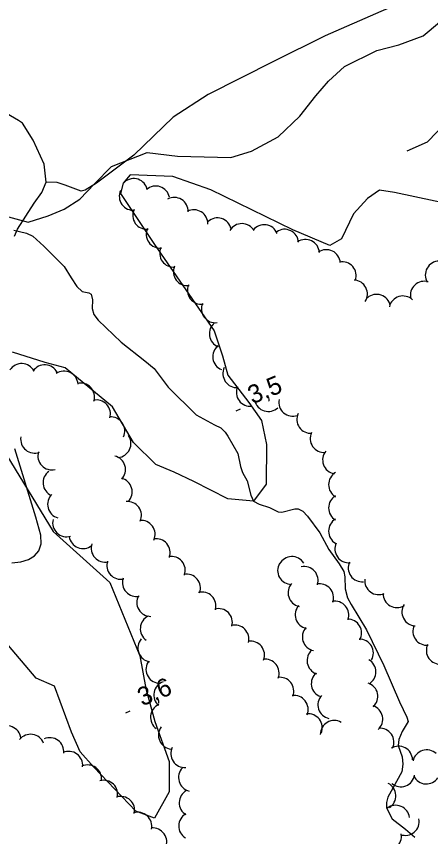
# Model space of a CAD drawing. Extents: x 362852 to 366875, y 5563573 to 5566479.
# Drawn here: x 365422.5 to 365511.6, y 5565260.2 to 5565436.5 of the extents above; entities that cross this region are included whole.
import ezdxf

# ---------------------------------------------------------------- set-up
doc = ezdxf.new("R2010")
doc.units = 0
for name, color, linetype in [('Niveau 2', 7, 'Continuous'), ('Niveau 22', 7, 'Continuous'), ('Niveau 3', 7, 'Continuous'), ('Niveau 4', 7, 'Continuous'), ('Niveau 44', 7, 'Continuous'), ('Niveau 7', 7, 'Continuous')]:
    doc.layers.add(name, color=color, linetype=linetype)

msp = doc.modelspace()

# ---------------------------------------------------------------- linework, layer by layer
at = {"layer": 'Niveau 2'}
for points in [[(365436.14, 5565397.22), (365439.28, 5565400.51), (365442.97, 5565404.27), (365450.6, 5565407.28), (365457.17, 5565406.49), (365468.64, 5565406.22), (365473.08, 5565407.55), (365478.8, 5565410.65), (365483.47, 5565415.07), (365486.9, 5565419.47), (365489.61, 5565422.58), (365493.05, 5565425.75), (365499.99, 5565429.22), (365504.73, 5565430.43), (365509.94, 5565432.32), (365513.47, 5565435.27)], [(365410.45, 5565396.25), (365425.06, 5565392.29), (365429.36, 5565393.68), (365432.78, 5565395.08), (365436.14, 5565397.22)], [(365421.52, 5565319.06), (365423.44, 5565319.23), (365425.09, 5565319.78), (365426.39, 5565320.56), (365427.34, 5565321.58), (365427.82, 5565323.15), (365427.8, 5565325.01), (365426.73, 5565328.82), (365422.17, 5565343.54)]]:
    msp.add_lwpolyline(points, dxfattribs=at)
at = {"layer": 'Niveau 22'}
for points in [[(365506.51, 5565407.62), (365510.9, 5565409.55), (365515.01, 5565413.8), (365520.29, 5565420.09), (365528.2, 5565428.03), (365538.8, 5565438.07), (365545.37, 5565442.27), (365546.84, 5565443.25), (365548.06, 5565444.69), (365554.02, 5565451.89), (365562.48, 5565461.22), (365571.05, 5565467.37), (365578.69, 5565473.69), (365584.32, 5565482), (365590.04, 5565490.91), (365597.95, 5565499.91), (365601.16, 5565505.29), (365601.93, 5565506.99), (365603.84, 5565512.95), (365604.21, 5565514.04), (365605.7, 5565516.54)], [(365594.64, 5565514.24), (365592.07, 5565511.9), (365587.84, 5565507.17), (365581.35, 5565501.93), (365572.97, 5565495.35), (365571.21, 5565493.26), (365564.93, 5565483.13), (365557.43, 5565474.75), (365547.35, 5565466.17), (365537.55, 5565458.39), (365526.58, 5565450.75), (365513.54, 5565443.02), (365500.87, 5565437.55), (365488.87, 5565432.36), (365477.76, 5565426.85), (365463.74, 5565419.71), (365456.25, 5565414.88), (365447.74, 5565406.69), (365439.71, 5565400.66), (365437.27, 5565399.16), (365436.43, 5565398.94), (365433.03, 5565400.22), (365431.25, 5565400.81), (365428.92, 5565400.85)], [(365422.12, 5565389.26), (365422.75, 5565390.77), (365426.34, 5565396.35), (365427.96, 5565398.64), (365428.92, 5565400.85), (365428.51, 5565404.73), (365426.12, 5565409.93), (365423.82, 5565413.54), (365422.95, 5565414.12), (365414.8, 5565418.87)]]:
    msp.add_lwpolyline(points, dxfattribs=at)
at = {"layer": 'Niveau 3'}
for p, q in [((365469.74, 5565351.74), (365470.7, 5565352.13)), ((365446.03, 5565286.79), (365446.99, 5565287.18))]:
    msp.add_line(p, q, dxfattribs=at)
at = {"layer": 'Niveau 4'}
for points in [[(365421.96, 5565390.58), (365424.68, 5565389.89), (365426.06, 5565389.27), (365428.44, 5565387.13), (365432.76, 5565382.72), (365434.32, 5565380.3), (365435.52, 5565378.43), (365436.65, 5565377.4), (365438.08, 5565377.11), (365438.6, 5565376.77), (365438.9, 5565375.58), (365438.79, 5565373.72), (365439.14, 5565372.43), (365440.08, 5565371.2), (365445.02, 5565366.48), (365450.13, 5565362.47), (365452.13, 5565360.8), (365455.12, 5565356.78), (365461.18, 5565350.85), (365465.14, 5565348.67), (365466.47, 5565348.03), (365467.39, 5565347.16), (365468, 5565346.28), (365470.16, 5565342.55), (365470.71, 5565339.72), (365471.16, 5565338.47), (365472.14, 5565336.68), (365472.92, 5565333.57), (365473.51, 5565332.31)], [(365473.51, 5565332.31), (365474.7, 5565331.68), (365476.92, 5565330.91), (365478.79, 5565329.99), (365479.62, 5565329.96), (365482.39, 5565330.66), (365483.09, 5565330.63), (365484.09, 5565330.17), (365485.1, 5565329.09), (365487.77, 5565325.5), (365489.68, 5565321.92), (365491.94, 5565318.85), (365492.88, 5565317.18), (365493.16, 5565316.04), (365493.18, 5565313.42), (365493.71, 5565311.52), (365494.49, 5565310.09), (365497.82, 5565304.59), (365501.51, 5565296.99), (365504.87, 5565289.13), (365506.47, 5565285.85), (365506.72, 5565284.95), (365505.44, 5565282.74), (365504.77, 5565281.03), (365504.63, 5565279.72), (365505.43, 5565277.3), (365505.63, 5565275.76), (365505.38, 5565274.09), (365504.24, 5565272), (365502.37, 5565268.67), (365502.1, 5565267.5), (365502.12, 5565266.38), (365503.3, 5565263.99), (365506.16, 5565261.73), (365508.16, 5565260.06)]]:
    msp.add_lwpolyline(points, dxfattribs=at)
at = {"layer": 'Niveau 44'}
for centre, start, end in [((365447.75, 5565398.65), 11.4197, 131.3976), ((365452.49, 5565397.05), 11.4197, 131.3976), ((365447.64, 5565397.84), 155.4176, 275.3955), ((365456.44, 5565394.61), 357.8773, 117.8552), ((365450.53, 5565393.76), 155.4176, 275.3955), ((365460.67, 5565391.95), 357.8773, 117.8552), ((365465.75, 5565390.2), 12.635, 132.613), ((365453.43, 5565389.69), 155.4176, 275.3955), ((365471.01, 5565388.97), 29.7667, 149.7446), ((365475.79, 5565388.74), 21.8757, 141.8537), ((365480.17, 5565387.75), 4.0279, 124.0059), ((365484.66, 5565385.56), 4.0279, 124.0059), ((365456.33, 5565385.61), 155.4176, 275.3955), ((365489.16, 5565383.37), 4.0279, 124.0059), ((365492.58, 5565380.75), 341.3208, 101.2987), ((365513.43, 5565380.92), 91.0949, 211.0729), ((365459.27, 5565381.63), 157.0772, 277.0552), ((365462.29, 5565377.64), 157.0772, 277.0552), ((365494.99, 5565376.85), 326.87, 86.848), ((365510.21, 5565376.57), 73.1219, 193.0999), ((365499.95, 5565373.77), 11.2596, 131.2376), ((365505.62, 5565373.41), 46.8428, 166.8207), ((365465.3, 5565373.65), 157.0772, 277.0552), ((365467, 5565368.3), 128.4103, 248.3883), ((365467.73, 5565363.36), 128.4103, 248.3883), ((365423.64, 5565358.88), 27.0815, 147.0594), ((365428.63, 5565358.62), 27.0815, 147.0594), ((365469.92, 5565359.7), 154.1601, 274.1381), ((365432.78, 5565357.26), 4.1658, 124.1437), ((365436.32, 5565354.69), 343.2459, 103.2238), ((365472.81, 5565355.69), 156.4695, 276.4475), ((365439.75, 5565351.05), 343.2459, 103.2238), ((365476.69, 5565354.57), 192.8689, 312.8469), ((365481.93, 5565353.57), 169.1505, 289.1285), ((365442.81, 5565347.4), 334.7426, 94.7206), ((365485.81, 5565349.88), 154.8174, 274.7953), ((365488.67, 5565345.77), 154.8174, 274.7953), ((365426.43, 5565345.63), 170.8216, 290.7995), ((365444.15, 5565344.68), 274.4469, 34.4248), ((365430.14, 5565342.02), 163.6499, 283.6278), ((365442.98, 5565339.08), 316.57, 76.5479), ((365491.36, 5565341.14), 139.7682, 259.7461), ((365431.25, 5565336.25), 125.6374, 245.6153), ((365492.63, 5565335.84), 120.0213, 239.9993), ((365444.41, 5565334.28), 316.57, 76.5479), ((365432.23, 5565331.59), 134.1958, 254.1737), ((365492.63, 5565330.84), 120.0213, 239.9993), ((365446.4, 5565329.21), 336.0201, 95.9981), ((365433.31, 5565327.63), 166.5695, 286.5474), ((365449.34, 5565325.16), 336.0201, 95.9981), ((365492.63, 5565325.84), 120.0213, 239.9993), ((365436.85, 5565325.09), 188.2406, 308.2185), ((365452.59, 5565321.21), 340.5108, 100.4888), ((365441.59, 5565322.2), 162.1838, 282.1617), ((365494, 5565322.03), 155.0538, 275.0318), ((365455.83, 5565317.41), 340.5108, 100.4888), ((365481.74, 5565317.38), 31.9111, 151.8891), ((365444.95, 5565318.5), 162.1838, 282.1617), ((365481.68, 5565317.39), 149.5244, 269.5024), ((365496.87, 5565317.94), 155.0538, 275.0318), ((365484.38, 5565315.25), 341.8286, 101.8065), ((365448.31, 5565314.79), 162.1838, 282.1617), ((365459.08, 5565313.6), 340.5108, 100.4888), ((365500.4, 5565315.19), 173.9288, 293.9067), ((365483.92, 5565312.61), 137.9298, 257.9078), ((365487.71, 5565311.52), 341.8286, 101.8065), ((365451.39, 5565310.52), 151.2007, 271.1786), ((365462.43, 5565309.74), 344.939, 104.9169), ((365504.36, 5565312.41), 179.939, 299.9169), ((365485.45, 5565307.85), 137.9298, 257.9078), ((365490.99, 5565307.78), 340.8997, 100.8776), ((365508.41, 5565308.47), 147.1851, 267.1631), ((365465.96, 5565306.2), 344.939, 104.9169), ((365452.16, 5565304.86), 115.0056, 234.9835), ((365493.72, 5565303.95), 330.5257, 90.5036), ((365469.49, 5565302.66), 344.939, 104.9169), ((365486.99, 5565303.1), 137.9298, 257.9078), ((365510.77, 5565304.31), 155.1614, 275.1393), ((365451.64, 5565300.72), 139.8117, 259.7897), ((365496.26, 5565299.64), 330.5257, 90.5036), ((365472.86, 5565299.19), 339.0419, 99.0199), ((365513.65, 5565300.22), 155.1614, 275.1393), ((365488.01, 5565298.01), 130.4692, 250.4471), ((365453.38, 5565296.14), 143.5522, 263.5301), ((365476.01, 5565295.3), 339.0419, 99.0199), ((365496.81, 5565295.58), 300.6799, 60.6578), ((365479.16, 5565291.42), 339.0419, 99.0199), ((365488.92, 5565293.09), 130.4692, 250.4471), ((365455.05, 5565290.62), 108.7499, 228.7279), ((365497.23, 5565290.31), 312.2891, 72.2671), ((365482.24, 5565287.52), 337.696, 97.674), ((365490.34, 5565288.51), 138.0404, 258.0183), ((365454.35, 5565285.81), 114.0028, 233.9808), ((365498.29, 5565285.42), 312.2891, 72.2671), ((365485.29, 5565283.56), 337.696, 97.674), ((365490.86, 5565282.13), 60.1001, 180.0781), ((365420.53, 5565280.97), 8.346, 128.324), ((365456.07, 5565281.97), 143.7753, 263.7532), ((365500.68, 5565280.48), 334.6082, 94.5862), ((365425.55, 5565279.17), 21.5648, 141.5427), ((365429.72, 5565278.42), 354.2235, 114.2015), ((365433.78, 5565275.49), 354.2235, 114.2015), ((365458.71, 5565278.04), 153.9261, 273.9041), ((365504.69, 5565276.61), 1.8428, 121.8207), ((365510.73, 5565275.82), 47.5469, 167.5249), ((365437.83, 5565272.57), 354.2235, 114.2015), ((365460.38, 5565272.86), 136.2172, 256.1951), ((365505.17, 5565273.88), 230.442, 350.42), ((365510.65, 5565274.49), 206.5618, 326.5398), ((365441.29, 5565269.27), 345.8796, 105.8576), ((365501.09, 5565268.93), 303.2641, 63.242), ((365460.52, 5565267.44), 118.8191, 238.7971), ((365444.94, 5565265.8), 347.3863, 107.3643), ((365504.06, 5565263.9), 7.3429, 127.3208), ((365448.62, 5565262.41), 347.3863, 107.3643), ((365460.41, 5565262.44), 118.8191, 238.7971), ((365506.12, 5565263.43), 250.2478, 10.2257), ((365451.84, 5565259.03), 335.5403, 95.5183), ((365502.3, 5565260.2), 250.2478, 10.2257)]:
    msp.add_arc(centre, 3, start, end, dxfattribs=at)
at = {"layer": 'Niveau 7'}
for points in [[(365522.3, 5565394.74), (365503.83, 5565398.63), (365500.61, 5565399.18), (365497.99, 5565397.35), (365494.96, 5565394.1), (365492.44, 5565388.7), (365489.9, 5565387.28), (365481.98, 5565390.63), (365464.33, 5565399.22), (365456.15, 5565402.09), (365447.01, 5565402.45), (365445.49, 5565400.7), (365444.91, 5565398.47), (365452.22, 5565387.51), (365465.03, 5565368.94), (365466.86, 5565363.57), (365467.96, 5565359.4), (365472.5, 5565353.53), (365475.22, 5565349.65), (365476.31, 5565344.48), (365476.24, 5565335.96), (365473.51, 5565332.31), (365467.96, 5565332.81), (365460.64, 5565336.54), (365456.43, 5565338.55), (365452.51, 5565340.19), (365447.68, 5565344.94), (365443.16, 5565352.58), (365433, 5565360.99), (365428.68, 5565362.08), (365421.65, 5565364.31)], [(365418.58, 5565345.07), (365430.45, 5565325.74), (365442.62, 5565314.77), (365449.09, 5565299.07), (365450.38, 5565291.98), (365452.3, 5565284.9), (365455.35, 5565276.29), (365455.36, 5565269.8), (365452.2, 5565264.13), (365448.22, 5565265.61), (365439.18, 5565275.13), (365436.21, 5565278.41), (365434.34, 5565282.63), (365430.74, 5565292.52), (365426.77, 5565294.26), (365420, 5565302.21)]]:
    msp.add_lwpolyline(points, dxfattribs=at)

# ---------------------------------------------------------------- texts
at = {"layer": 'Niveau 3'}
for s, p in [('3,5  ', (365473.25, 5565353.1)), ('3,6  ', (365449.54, 5565288.15))]:
    msp.add_text(s, height=3.93, rotation=22.09, dxfattribs=at).set_placement(p)

doc.saveas('drawing.dxf')
